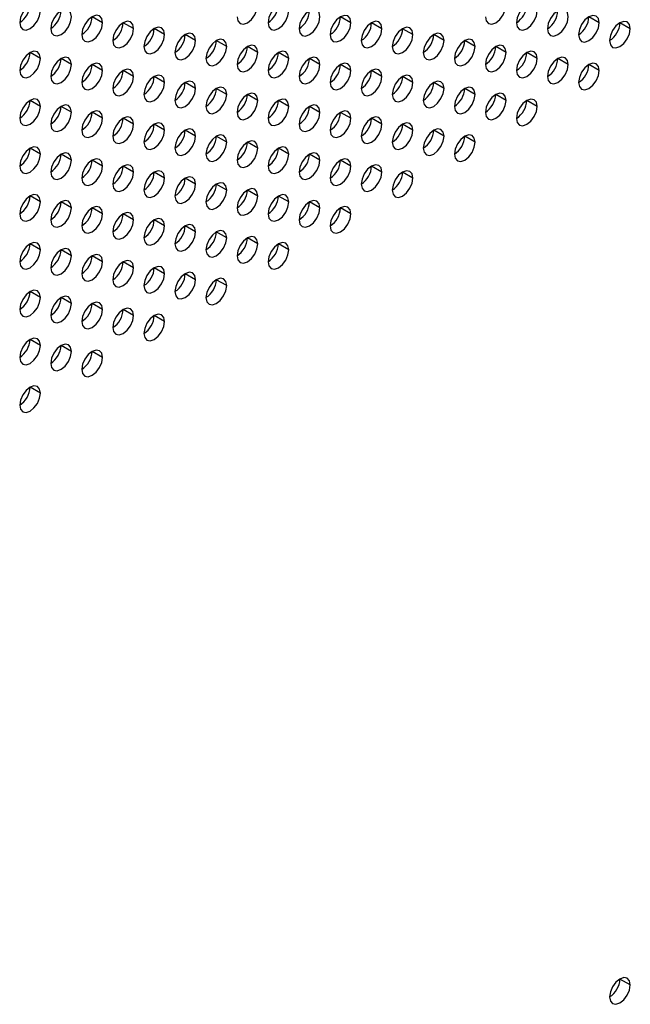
# Model space of a CAD drawing. Header units: millimetres. Extents: x 0 to 1118, y 0 to 864.
# Tile 343 of 438: x 986.53 to 990.71, y 678.63 to 685.36. Entities that reach past the tile are written whole.
import ezdxf

# ---------------------------------------------------------------- set-up
doc = ezdxf.new("R2010")
doc.units = ezdxf.units.MM

msp = doc.modelspace()

# ---------------------------------------------------------------- linework, layer by layer
at = {"color": 7, "linetype": 'Continuous', "lineweight": 25}
for p, q in [((987.0988, 685.3399), (987.0281, 685.3808)), ((988.7958, 685.3398), (988.7251, 685.3806)), ((990.4929, 685.3396), (990.4222, 685.3804)), ((987.3109, 685.2991), (987.2402, 685.3399)), ((987.523, 685.2583), (987.4523, 685.2991)), ((989.008, 685.2989), (988.9372, 685.3398)), ((989.2201, 685.2581), (989.1494, 685.2989)), ((990.705, 685.2988), (990.6343, 685.3396)), ((987.7352, 685.2174), (987.6644, 685.2582)), ((987.9473, 685.1766), (987.8766, 685.2174)), ((989.4322, 685.2172), (989.3615, 685.2581)), ((989.6443, 685.1764), (989.5736, 685.2172)), ((988.1594, 685.1357), (988.0887, 685.1765)), ((989.8565, 685.1356), (989.7858, 685.1764)), ((986.6745, 685.095), (986.6038, 685.1358)), ((986.8866, 685.0542), (986.8159, 685.095)), ((988.3716, 685.0949), (988.3008, 685.1357)), ((988.5837, 685.054), (988.513, 685.0948)), ((990.0686, 685.0947), (989.9979, 685.1355)), ((990.2807, 685.0539), (990.21, 685.0947)), ((987.0988, 685.0133), (987.0281, 685.0541)), ((987.3109, 684.9725), (987.2402, 685.0133)), ((988.7958, 685.0132), (988.7251, 685.054)), ((989.008, 684.9723), (988.9372, 685.0131)), ((990.4929, 685.013), (990.4222, 685.0538)), ((987.523, 684.9316), (987.4523, 684.9725)), ((989.2201, 684.9315), (989.1494, 684.9723)), ((987.7352, 684.8908), (987.6644, 684.9316)), ((987.9473, 684.8499), (987.8766, 684.8908)), ((989.4322, 684.8906), (989.3615, 684.9314)), ((989.6443, 684.8498), (989.5736, 684.8906)), ((986.6745, 684.7684), (986.6038, 684.8092)), ((988.1594, 684.8091), (988.0887, 684.8499)), ((988.3716, 684.7682), (988.3008, 684.8091)), ((989.8565, 684.8089), (989.7858, 684.8498)), ((990.0686, 684.7681), (989.9979, 684.8089)), ((986.8866, 684.7276), (986.8159, 684.7684)), ((988.5837, 684.7274), (988.513, 684.7682)), ((987.0988, 684.6867), (987.0281, 684.7275)), ((987.3109, 684.6459), (987.2402, 684.6867)), ((988.7958, 684.6866), (988.7251, 684.7274)), ((989.008, 684.6457), (988.9372, 684.6865)), ((987.523, 684.605), (987.4523, 684.6458)), ((989.2201, 684.6049), (989.1494, 684.6457)), ((987.7352, 684.5642), (987.6644, 684.605)), ((987.9473, 684.5233), (987.8766, 684.5641)), ((989.4322, 684.564), (989.3615, 684.6048)), ((989.6443, 684.5232), (989.5736, 684.564)), ((986.6745, 684.4418), (986.6038, 684.4826)), ((988.1594, 684.4825), (988.0887, 684.5233)), ((988.3716, 684.4416), (988.3008, 684.4825)), ((986.8866, 684.4009), (986.8159, 684.4418)), ((988.5837, 684.4008), (988.513, 684.4416)), ((987.0988, 684.3601), (987.0281, 684.4009)), ((987.3109, 684.3192), (987.2402, 684.3601)), ((988.7958, 684.3599), (988.7251, 684.4008)), ((989.008, 684.3191), (988.9372, 684.3599)), ((987.523, 684.2784), (987.4523, 684.3192)), ((987.7352, 684.2376), (987.6644, 684.2784)), ((989.2201, 684.2782), (989.1494, 684.3191)), ((987.9473, 684.1967), (987.8766, 684.2375)), ((986.6745, 684.1152), (986.6038, 684.156)), ((988.1594, 684.1559), (988.0887, 684.1967)), ((988.3716, 684.115), (988.3008, 684.1558)), ((986.8866, 684.0743), (986.8159, 684.1151)), ((987.0988, 684.0335), (987.0281, 684.0743)), ((988.5837, 684.0742), (988.513, 684.115)), ((988.7958, 684.0333), (988.7251, 684.0741)), ((987.3109, 683.9926), (987.2402, 684.0335)), ((987.523, 683.9518), (987.4523, 683.9926)), ((987.7352, 683.9109), (987.6644, 683.9518)), ((987.9473, 683.8701), (987.8766, 683.9109)), ((988.1594, 683.8292), (988.0887, 683.8701)), ((986.6745, 683.7886), (986.6038, 683.8294)), ((988.3716, 683.7884), (988.3008, 683.8292)), ((986.8866, 683.7477), (986.8159, 683.7885)), ((987.0988, 683.7069), (987.0281, 683.7477)), ((987.3109, 683.666), (987.2402, 683.7068)), ((987.523, 683.6252), (987.4523, 683.666)), ((987.7352, 683.5843), (987.6644, 683.6251)), ((987.9473, 683.5435), (987.8766, 683.5843)), ((986.6745, 683.4619), (986.6038, 683.5028)), ((986.8866, 683.4211), (986.8159, 683.4619)), ((987.0988, 683.3802), (987.0281, 683.4211)), ((987.3109, 683.3394), (987.2402, 683.3802)), ((987.523, 683.2986), (987.4523, 683.3394)), ((986.6745, 683.1353), (986.6038, 683.1761)), ((986.8866, 683.0945), (986.8159, 683.1353)), ((987.0988, 683.0536), (987.0281, 683.0945)), ((986.6745, 682.8087), (986.6038, 682.8495)), ((990.705, 678.7665), (990.6343, 678.8073))]:
    msp.add_line(p, q, dxfattribs=at)
at = {"color": 7, "linetype": 'Continuous', "lineweight": 25, "flags": 128}
for points in [[(986.6745, 685.4216), (986.6691, 685.4498), (986.6538, 685.4674), (986.6308, 685.4719), (986.6038, 685.4625), (986.5767, 685.4406), (986.5538, 685.4097), (986.5385, 685.3744), (986.5331, 685.34)], [(986.5331, 685.34), (986.5385, 685.3119), (986.5538, 685.2942), (986.5767, 685.2898), (986.6038, 685.2992), (986.6308, 685.321), (986.6538, 685.3519), (986.6691, 685.3873), (986.6745, 685.4216)], [(986.8866, 685.3808), (986.8812, 685.4089), (986.8659, 685.4266), (986.843, 685.431), (986.8159, 685.4216), (986.7889, 685.3998), (986.7659, 685.3688), (986.7506, 685.3335), (986.7452, 685.2992)], [(988.018, 685.3807), (988.0234, 685.3525), (988.0387, 685.3349), (988.0617, 685.3304), (988.0887, 685.3399), (988.1158, 685.3617), (988.1387, 685.3926), (988.154, 685.428), (988.1594, 685.4623)], [(988.3716, 685.4215), (988.3662, 685.4496), (988.3508, 685.4673), (988.3279, 685.4717), (988.3008, 685.4623), (988.2738, 685.4405), (988.2508, 685.4095), (988.2355, 685.3742), (988.2301, 685.3398)], [(988.2301, 685.3398), (988.2355, 685.3117), (988.2508, 685.2941), (988.2738, 685.2896), (988.3008, 685.299), (988.3279, 685.3208), (988.3508, 685.3518), (988.3662, 685.3871), (988.3716, 685.4215)], [(988.5837, 685.3806), (988.5783, 685.4088), (988.563, 685.4264), (988.54, 685.4309), (988.513, 685.4215), (988.4859, 685.3996), (988.463, 685.3687), (988.4476, 685.3333), (988.4423, 685.299)], [(989.7151, 685.3805), (989.7204, 685.3524), (989.7358, 685.3347), (989.7587, 685.3303), (989.7858, 685.3397), (989.8128, 685.3615), (989.8358, 685.3925), (989.8511, 685.4278), (989.8565, 685.4622)], [(990.0686, 685.4213), (990.0632, 685.4495), (990.0479, 685.4671), (990.025, 685.4716), (989.9979, 685.4622), (989.9708, 685.4403), (989.9479, 685.4094), (989.9326, 685.374), (989.9272, 685.3397)], [(989.9272, 685.3397), (989.9326, 685.3115), (989.9479, 685.2939), (989.9708, 685.2894), (989.9979, 685.2988), (990.025, 685.3207), (990.0479, 685.3516), (990.0632, 685.387), (990.0686, 685.4213)], [(990.2807, 685.3805), (990.2754, 685.4086), (990.26, 685.4263), (990.2371, 685.4307), (990.21, 685.4213), (990.183, 685.3995), (990.16, 685.3685), (990.1447, 685.3332), (990.1393, 685.2988)], [(986.7452, 685.2992), (986.7506, 685.271), (986.7659, 685.2534), (986.7889, 685.2489), (986.8159, 685.2583), (986.843, 685.2802), (986.8659, 685.3111), (986.8812, 685.3464), (986.8866, 685.3808)], [(987.0988, 685.3399), (987.0934, 685.3681), (987.0781, 685.3857), (987.0551, 685.3902), (987.0281, 685.3808), (987.001, 685.3589), (986.9781, 685.328), (986.9627, 685.2927), (986.9573, 685.2583)], [(987.3109, 685.2991), (987.3055, 685.3272), (987.2902, 685.3449), (987.2672, 685.3493), (987.2402, 685.3399), (987.2131, 685.3181), (987.1902, 685.2872), (987.1749, 685.2518), (987.1695, 685.2175)], [(988.4423, 685.299), (988.4476, 685.2709), (988.463, 685.2532), (988.4859, 685.2488), (988.513, 685.2582), (988.54, 685.28), (988.563, 685.3109), (988.5783, 685.3463), (988.5837, 685.3806)], [(988.7958, 685.3398), (988.7904, 685.3679), (988.7751, 685.3856), (988.7522, 685.39), (988.7251, 685.3806), (988.6981, 685.3588), (988.6751, 685.3278), (988.6598, 685.2925), (988.6544, 685.2581)], [(989.008, 685.2989), (989.0026, 685.3271), (988.9872, 685.3447), (988.9643, 685.3492), (988.9372, 685.3398), (988.9102, 685.3179), (988.8872, 685.287), (988.8719, 685.2517), (988.8665, 685.2173)], [(990.1393, 685.2988), (990.1447, 685.2707), (990.16, 685.2531), (990.183, 685.2486), (990.21, 685.258), (990.2371, 685.2798), (990.26, 685.3108), (990.2754, 685.3461), (990.2807, 685.3805)], [(990.4929, 685.3396), (990.4875, 685.3678), (990.4722, 685.3854), (990.4492, 685.3899), (990.4222, 685.3805), (990.3951, 685.3586), (990.3722, 685.3277), (990.3568, 685.2923), (990.3515, 685.258)], [(990.705, 685.2988), (990.6996, 685.3269), (990.6843, 685.3446), (990.6614, 685.349), (990.6343, 685.3396), (990.6072, 685.3178), (990.5843, 685.2868), (990.569, 685.2515), (990.5636, 685.2171)], [(986.9573, 685.2583), (986.9627, 685.2302), (986.9781, 685.2125), (987.001, 685.2081), (987.0281, 685.2175), (987.0551, 685.2393), (987.0781, 685.2703), (987.0934, 685.3056), (987.0988, 685.3399)], [(987.1695, 685.2175), (987.1749, 685.1893), (987.1902, 685.1717), (987.2131, 685.1672), (987.2402, 685.1766), (987.2672, 685.1985), (987.2902, 685.2294), (987.3055, 685.2647), (987.3109, 685.2991)], [(987.523, 685.2583), (987.5176, 685.2864), (987.5023, 685.304), (987.4794, 685.3085), (987.4523, 685.2991), (987.4253, 685.2772), (987.4023, 685.2463), (987.387, 685.211), (987.3816, 685.1766)], [(988.6544, 685.2581), (988.6598, 685.23), (988.6751, 685.2124), (988.6981, 685.2079), (988.7251, 685.2173), (988.7522, 685.2391), (988.7751, 685.2701), (988.7904, 685.3054), (988.7958, 685.3398)], [(988.8665, 685.2173), (988.8719, 685.1892), (988.8872, 685.1715), (988.9102, 685.1671), (988.9372, 685.1765), (988.9643, 685.1983), (988.9872, 685.2292), (989.0026, 685.2646), (989.008, 685.2989)], [(989.2201, 685.2581), (989.2147, 685.2862), (989.1994, 685.3039), (989.1764, 685.3083), (989.1494, 685.2989), (989.1223, 685.2771), (989.0994, 685.2461), (989.084, 685.2108), (989.0787, 685.1765)], [(990.3515, 685.258), (990.3568, 685.2298), (990.3722, 685.2122), (990.3951, 685.2077), (990.4222, 685.2172), (990.4492, 685.239), (990.4722, 685.2699), (990.4875, 685.3053), (990.4929, 685.3396)], [(990.5636, 685.2171), (990.569, 685.189), (990.5843, 685.1714), (990.6072, 685.1669), (990.6343, 685.1763), (990.6614, 685.1981), (990.6843, 685.2291), (990.6996, 685.2644), (990.705, 685.2988)], [(987.3816, 685.1766), (987.387, 685.1485), (987.4023, 685.1308), (987.4253, 685.1264), (987.4523, 685.1358), (987.4794, 685.1576), (987.5023, 685.1886), (987.5176, 685.2239), (987.523, 685.2583)], [(987.7352, 685.2174), (987.7298, 685.2455), (987.7144, 685.2632), (987.6915, 685.2676), (987.6644, 685.2582), (987.6374, 685.2364), (987.6144, 685.2055), (987.5991, 685.1701), (987.5937, 685.1358)], [(987.5937, 685.1358), (987.5991, 685.1076), (987.6144, 685.09), (987.6374, 685.0855), (987.6644, 685.0949), (987.6915, 685.1168), (987.7144, 685.1477), (987.7298, 685.183), (987.7352, 685.2174)], [(987.9473, 685.1766), (987.9419, 685.2047), (987.9266, 685.2223), (987.9036, 685.2268), (987.8766, 685.2174), (987.8495, 685.1956), (987.8266, 685.1646), (987.8113, 685.1293), (987.8059, 685.0949)], [(989.0787, 685.1765), (989.084, 685.1483), (989.0994, 685.1307), (989.1223, 685.1262), (989.1494, 685.1356), (989.1764, 685.1575), (989.1994, 685.1884), (989.2147, 685.2237), (989.2201, 685.2581)], [(989.4322, 685.2172), (989.4268, 685.2454), (989.4115, 685.263), (989.3886, 685.2675), (989.3615, 685.2581), (989.3344, 685.2362), (989.3115, 685.2053), (989.2962, 685.17), (989.2908, 685.1356)], [(989.2908, 685.1356), (989.2962, 685.1075), (989.3115, 685.0898), (989.3344, 685.0854), (989.3615, 685.0948), (989.3886, 685.1166), (989.4115, 685.1476), (989.4268, 685.1829), (989.4322, 685.2172)], [(989.6443, 685.1764), (989.639, 685.2045), (989.6236, 685.2222), (989.6007, 685.2266), (989.5736, 685.2172), (989.5466, 685.1954), (989.5236, 685.1645), (989.5083, 685.1291), (989.5029, 685.0948)], [(986.6745, 685.095), (986.6691, 685.1232), (986.6538, 685.1408), (986.6308, 685.1453), (986.6038, 685.1359), (986.5767, 685.114), (986.5538, 685.0831), (986.5385, 685.0477), (986.5331, 685.0134)], [(987.8059, 685.0949), (987.8113, 685.0668), (987.8266, 685.0491), (987.8495, 685.0447), (987.8766, 685.0541), (987.9036, 685.0759), (987.9266, 685.1069), (987.9419, 685.1422), (987.9473, 685.1766)], [(988.1594, 685.1357), (988.154, 685.1639), (988.1387, 685.1815), (988.1158, 685.1859), (988.0887, 685.1765), (988.0617, 685.1547), (988.0387, 685.1238), (988.0234, 685.0884), (988.018, 685.0541)], [(988.3716, 685.0949), (988.3662, 685.123), (988.3508, 685.1406), (988.3279, 685.1451), (988.3008, 685.1357), (988.2738, 685.1139), (988.2508, 685.0829), (988.2355, 685.0476), (988.2301, 685.0132)], [(989.5029, 685.0948), (989.5083, 685.0666), (989.5236, 685.049), (989.5466, 685.0445), (989.5736, 685.0539), (989.6007, 685.0758), (989.6236, 685.1067), (989.639, 685.142), (989.6443, 685.1764)], [(989.8565, 685.1356), (989.8511, 685.1637), (989.8358, 685.1813), (989.8128, 685.1858), (989.7858, 685.1764), (989.7587, 685.1545), (989.7358, 685.1236), (989.7204, 685.0883), (989.7151, 685.0539)], [(990.0686, 685.0947), (990.0632, 685.1228), (990.0479, 685.1405), (990.025, 685.1449), (989.9979, 685.1355), (989.9708, 685.1137), (989.9479, 685.0828), (989.9326, 685.0474), (989.9272, 685.0131)], [(986.5331, 685.0134), (986.5385, 684.9852), (986.5538, 684.9676), (986.5767, 684.9631), (986.6038, 684.9725), (986.6308, 684.9944), (986.6538, 685.0253), (986.6691, 685.0607), (986.6745, 685.095)], [(986.8866, 685.0542), (986.8812, 685.0823), (986.8659, 685.1), (986.843, 685.1044), (986.8159, 685.095), (986.7889, 685.0732), (986.7659, 685.0422), (986.7506, 685.0069), (986.7452, 684.9725)], [(988.018, 685.0541), (988.0234, 685.0259), (988.0387, 685.0083), (988.0617, 685.0038), (988.0887, 685.0132), (988.1158, 685.0351), (988.1387, 685.066), (988.154, 685.1014), (988.1594, 685.1357)], [(988.2301, 685.0132), (988.2355, 684.9851), (988.2508, 684.9674), (988.2738, 684.963), (988.3008, 684.9724), (988.3279, 684.9942), (988.3508, 685.0252), (988.3662, 685.0605), (988.3716, 685.0949)], [(988.5837, 685.054), (988.5783, 685.0822), (988.563, 685.0998), (988.54, 685.1043), (988.513, 685.0948), (988.4859, 685.073), (988.463, 685.0421), (988.4476, 685.0067), (988.4423, 684.9724)], [(989.7151, 685.0539), (989.7204, 685.0258), (989.7358, 685.0081), (989.7587, 685.0037), (989.7858, 685.0131), (989.8128, 685.0349), (989.8358, 685.0659), (989.8511, 685.1012), (989.8565, 685.1356)], [(989.9272, 685.0131), (989.9326, 684.9849), (989.9479, 684.9673), (989.9708, 684.9628), (989.9979, 684.9722), (990.025, 684.9941), (990.0479, 685.025), (990.0632, 685.0603), (990.0686, 685.0947)], [(990.2807, 685.0539), (990.2754, 685.082), (990.26, 685.0996), (990.2371, 685.1041), (990.21, 685.0947), (990.183, 685.0729), (990.16, 685.0419), (990.1447, 685.0066), (990.1393, 684.9722)], [(986.7452, 684.9725), (986.7506, 684.9444), (986.7659, 684.9268), (986.7889, 684.9223), (986.8159, 684.9317), (986.843, 684.9535), (986.8659, 684.9845), (986.8812, 685.0198), (986.8866, 685.0542)], [(987.0988, 685.0133), (987.0934, 685.0415), (987.0781, 685.0591), (987.0551, 685.0636), (987.0281, 685.0542), (987.001, 685.0323), (986.9781, 685.0014), (986.9627, 684.966), (986.9573, 684.9317)], [(986.9573, 684.9317), (986.9627, 684.9035), (986.9781, 684.8859), (987.001, 684.8814), (987.0281, 684.8909), (987.0551, 684.9127), (987.0781, 684.9436), (987.0934, 684.979), (987.0988, 685.0133)], [(987.3109, 684.9725), (987.3055, 685.0006), (987.2902, 685.0183), (987.2672, 685.0227), (987.2402, 685.0133), (987.2131, 684.9915), (987.1902, 684.9605), (987.1749, 684.9252), (987.1695, 684.8908)], [(988.4423, 684.9724), (988.4476, 684.9442), (988.463, 684.9266), (988.4859, 684.9221), (988.513, 684.9315), (988.54, 684.9534), (988.563, 684.9843), (988.5783, 685.0197), (988.5837, 685.054)], [(988.7958, 685.0132), (988.7904, 685.0413), (988.7751, 685.059), (988.7522, 685.0634), (988.7251, 685.054), (988.6981, 685.0322), (988.6751, 685.0012), (988.6598, 684.9659), (988.6544, 684.9315)], [(988.6544, 684.9315), (988.6598, 684.9034), (988.6751, 684.8857), (988.6981, 684.8813), (988.7251, 684.8907), (988.7522, 684.9125), (988.7751, 684.9435), (988.7904, 684.9788), (988.7958, 685.0132)], [(989.008, 684.9723), (989.0026, 685.0005), (988.9872, 685.0181), (988.9643, 685.0226), (988.9372, 685.0132), (988.9102, 684.9913), (988.8872, 684.9604), (988.8719, 684.925), (988.8665, 684.8907)], [(990.1393, 684.9722), (990.1447, 684.9441), (990.16, 684.9264), (990.183, 684.922), (990.21, 684.9314), (990.2371, 684.9532), (990.26, 684.9842), (990.2754, 685.0195), (990.2807, 685.0539)], [(990.4929, 685.013), (990.4875, 685.0412), (990.4722, 685.0588), (990.4492, 685.0632), (990.4222, 685.0538), (990.3951, 685.032), (990.3722, 685.0011), (990.3568, 684.9657), (990.3515, 684.9314)], [(990.3515, 684.9314), (990.3568, 684.9032), (990.3722, 684.8856), (990.3951, 684.8811), (990.4222, 684.8905), (990.4492, 684.9124), (990.4722, 684.9433), (990.4875, 684.9787), (990.4929, 685.013)], [(987.1695, 684.8908), (987.1749, 684.8627), (987.1902, 684.8451), (987.2131, 684.8406), (987.2402, 684.85), (987.2672, 684.8718), (987.2902, 684.9028), (987.3055, 684.9381), (987.3109, 684.9725)], [(987.523, 684.9316), (987.5176, 684.9598), (987.5023, 684.9774), (987.4794, 684.9819), (987.4523, 684.9725), (987.4253, 684.9506), (987.4023, 684.9197), (987.387, 684.8843), (987.3816, 684.85)], [(988.8665, 684.8907), (988.8719, 684.8625), (988.8872, 684.8449), (988.9102, 684.8404), (988.9372, 684.8498), (988.9643, 684.8717), (988.9872, 684.9026), (989.0026, 684.938), (989.008, 684.9723)], [(989.2201, 684.9315), (989.2147, 684.9596), (989.1994, 684.9773), (989.1764, 684.9817), (989.1494, 684.9723), (989.1223, 684.9505), (989.0994, 684.9195), (989.084, 684.8842), (989.0787, 684.8498)], [(987.3816, 684.85), (987.387, 684.8219), (987.4023, 684.8042), (987.4253, 684.7998), (987.4523, 684.8092), (987.4794, 684.831), (987.5023, 684.8619), (987.5176, 684.8973), (987.523, 684.9316)], [(987.7352, 684.8908), (987.7298, 684.9189), (987.7144, 684.9366), (987.6915, 684.941), (987.6644, 684.9316), (987.6374, 684.9098), (987.6144, 684.8788), (987.5991, 684.8435), (987.5937, 684.8091)], [(987.5937, 684.8091), (987.5991, 684.781), (987.6144, 684.7634), (987.6374, 684.7589), (987.6644, 684.7683), (987.6915, 684.7902), (987.7144, 684.8211), (987.7298, 684.8564), (987.7352, 684.8908)], [(987.9473, 684.8499), (987.9419, 684.8781), (987.9266, 684.8957), (987.9036, 684.9002), (987.8766, 684.8908), (987.8495, 684.8689), (987.8266, 684.838), (987.8113, 684.8027), (987.8059, 684.7683)], [(989.0787, 684.8498), (989.084, 684.8217), (989.0994, 684.8041), (989.1223, 684.7996), (989.1494, 684.809), (989.1764, 684.8308), (989.1994, 684.8618), (989.2147, 684.8971), (989.2201, 684.9315)], [(989.4322, 684.8906), (989.4268, 684.9188), (989.4115, 684.9364), (989.3886, 684.9409), (989.3615, 684.9315), (989.3344, 684.9096), (989.3115, 684.8787), (989.2962, 684.8433), (989.2908, 684.809)], [(989.2908, 684.809), (989.2962, 684.7808), (989.3115, 684.7632), (989.3344, 684.7587), (989.3615, 684.7682), (989.3886, 684.79), (989.4115, 684.8209), (989.4268, 684.8563), (989.4322, 684.8906)], [(989.6443, 684.8498), (989.639, 684.8779), (989.6236, 684.8956), (989.6007, 684.9), (989.5736, 684.8906), (989.5466, 684.8688), (989.5236, 684.8378), (989.5083, 684.8025), (989.5029, 684.7681)], [(986.6745, 684.7684), (986.6691, 684.7965), (986.6538, 684.8142), (986.6308, 684.8186), (986.6038, 684.8092), (986.5767, 684.7874), (986.5538, 684.7565), (986.5385, 684.7211), (986.5331, 684.6868)], [(987.8059, 684.7683), (987.8113, 684.7402), (987.8266, 684.7225), (987.8495, 684.7181), (987.8766, 684.7275), (987.9036, 684.7493), (987.9266, 684.7802), (987.9419, 684.8156), (987.9473, 684.8499)], [(988.1594, 684.8091), (988.154, 684.8372), (988.1387, 684.8549), (988.1158, 684.8593), (988.0887, 684.8499), (988.0617, 684.8281), (988.0387, 684.7971), (988.0234, 684.7618), (988.018, 684.7275)], [(988.018, 684.7275), (988.0234, 684.6993), (988.0387, 684.6817), (988.0617, 684.6772), (988.0887, 684.6866), (988.1158, 684.7085), (988.1387, 684.7394), (988.154, 684.7747), (988.1594, 684.8091)], [(988.3716, 684.7682), (988.3662, 684.7964), (988.3508, 684.814), (988.3279, 684.8185), (988.3008, 684.8091), (988.2738, 684.7872), (988.2508, 684.7563), (988.2355, 684.721), (988.2301, 684.6866)], [(989.5029, 684.7681), (989.5083, 684.74), (989.5236, 684.7224), (989.5466, 684.7179), (989.5736, 684.7273), (989.6007, 684.7491), (989.6236, 684.7801), (989.639, 684.8154), (989.6443, 684.8498)], [(989.8565, 684.8089), (989.8511, 684.8371), (989.8358, 684.8547), (989.8128, 684.8592), (989.7858, 684.8498), (989.7587, 684.8279), (989.7358, 684.797), (989.7204, 684.7616), (989.7151, 684.7273)], [(989.7151, 684.7273), (989.7204, 684.6992), (989.7358, 684.6815), (989.7587, 684.6771), (989.7858, 684.6865), (989.8128, 684.7083), (989.8358, 684.7392), (989.8511, 684.7746), (989.8565, 684.8089)], [(990.0686, 684.7681), (990.0632, 684.7962), (990.0479, 684.8139), (990.025, 684.8183), (989.9979, 684.8089), (989.9708, 684.7871), (989.9479, 684.7561), (989.9326, 684.7208), (989.9272, 684.6864)], [(986.5331, 684.6868), (986.5385, 684.6586), (986.5538, 684.641), (986.5767, 684.6365), (986.6038, 684.6459), (986.6308, 684.6678), (986.6538, 684.6987), (986.6691, 684.7341), (986.6745, 684.7684)], [(986.8866, 684.7276), (986.8812, 684.7557), (986.8659, 684.7733), (986.843, 684.7778), (986.8159, 684.7684), (986.7889, 684.7466), (986.7659, 684.7156), (986.7506, 684.6803), (986.7452, 684.6459)], [(988.2301, 684.6866), (988.2355, 684.6585), (988.2508, 684.6408), (988.2738, 684.6364), (988.3008, 684.6458), (988.3279, 684.6676), (988.3508, 684.6986), (988.3662, 684.7339), (988.3716, 684.7682)], [(988.5837, 684.7274), (988.5783, 684.7555), (988.563, 684.7732), (988.54, 684.7776), (988.513, 684.7682), (988.4859, 684.7464), (988.463, 684.7155), (988.4476, 684.6801), (988.4423, 684.6458)], [(989.9272, 684.6864), (989.9326, 684.6583), (989.9479, 684.6407), (989.9708, 684.6362), (989.9979, 684.6456), (990.025, 684.6675), (990.0479, 684.6984), (990.0632, 684.7337), (990.0686, 684.7681)], [(986.7452, 684.6459), (986.7506, 684.6178), (986.7659, 684.6001), (986.7889, 684.5957), (986.8159, 684.6051), (986.843, 684.6269), (986.8659, 684.6579), (986.8812, 684.6932), (986.8866, 684.7276)], [(987.0988, 684.6867), (987.0934, 684.7149), (987.0781, 684.7325), (987.0551, 684.737), (987.0281, 684.7275), (987.001, 684.7057), (986.9781, 684.6748), (986.9627, 684.6394), (986.9573, 684.6051)], [(986.9573, 684.6051), (986.9627, 684.5769), (986.9781, 684.5593), (987.001, 684.5548), (987.0281, 684.5642), (987.0551, 684.5861), (987.0781, 684.617), (987.0934, 684.6524), (987.0988, 684.6867)], [(987.3109, 684.6459), (987.3055, 684.674), (987.2902, 684.6916), (987.2672, 684.6961), (987.2402, 684.6867), (987.2131, 684.6649), (987.1902, 684.6339), (987.1749, 684.5986), (987.1695, 684.5642)], [(988.4423, 684.6458), (988.4476, 684.6176), (988.463, 684.6), (988.4859, 684.5955), (988.513, 684.6049), (988.54, 684.6268), (988.563, 684.6577), (988.5783, 684.693), (988.5837, 684.7274)], [(988.7958, 684.6866), (988.7904, 684.7147), (988.7751, 684.7323), (988.7522, 684.7368), (988.7251, 684.7274), (988.6981, 684.7055), (988.6751, 684.6746), (988.6598, 684.6393), (988.6544, 684.6049)], [(988.6544, 684.6049), (988.6598, 684.5768), (988.6751, 684.5591), (988.6981, 684.5547), (988.7251, 684.5641), (988.7522, 684.5859), (988.7751, 684.6169), (988.7904, 684.6522), (988.7958, 684.6866)], [(989.008, 684.6457), (989.0026, 684.6738), (988.9872, 684.6915), (988.9643, 684.6959), (988.9372, 684.6865), (988.9102, 684.6647), (988.8872, 684.6338), (988.8719, 684.5984), (988.8665, 684.5641)], [(987.1695, 684.5642), (987.1749, 684.5361), (987.1902, 684.5184), (987.2131, 684.514), (987.2402, 684.5234), (987.2672, 684.5452), (987.2902, 684.5762), (987.3055, 684.6115), (987.3109, 684.6459)], [(987.523, 684.605), (987.5176, 684.6332), (987.5023, 684.6508), (987.4794, 684.6553), (987.4523, 684.6459), (987.4253, 684.624), (987.4023, 684.5931), (987.387, 684.5577), (987.3816, 684.5234)], [(987.7352, 684.5642), (987.7298, 684.5923), (987.7144, 684.61), (987.6915, 684.6144), (987.6644, 684.605), (987.6374, 684.5832), (987.6144, 684.5522), (987.5991, 684.5169), (987.5937, 684.4825)], [(988.8665, 684.5641), (988.8719, 684.5359), (988.8872, 684.5183), (988.9102, 684.5138), (988.9372, 684.5232), (988.9643, 684.5451), (988.9872, 684.576), (989.0026, 684.6114), (989.008, 684.6457)], [(989.2201, 684.6049), (989.2147, 684.633), (989.1994, 684.6506), (989.1764, 684.6551), (989.1494, 684.6457), (989.1223, 684.6239), (989.0994, 684.5929), (989.084, 684.5576), (989.0787, 684.5232)], [(989.4322, 684.564), (989.4268, 684.5922), (989.4115, 684.6098), (989.3886, 684.6143), (989.3615, 684.6048), (989.3344, 684.583), (989.3115, 684.5521), (989.2962, 684.5167), (989.2908, 684.4824)], [(987.3816, 684.5234), (987.387, 684.4952), (987.4023, 684.4776), (987.4253, 684.4731), (987.4523, 684.4825), (987.4794, 684.5044), (987.5023, 684.5353), (987.5176, 684.5707), (987.523, 684.605)], [(987.5937, 684.4825), (987.5991, 684.4544), (987.6144, 684.4367), (987.6374, 684.4323), (987.6644, 684.4417), (987.6915, 684.4635), (987.7144, 684.4945), (987.7298, 684.5298), (987.7352, 684.5642)], [(987.9473, 684.5233), (987.9419, 684.5515), (987.9266, 684.5691), (987.9036, 684.5736), (987.8766, 684.5642), (987.8495, 684.5423), (987.8266, 684.5114), (987.8113, 684.476), (987.8059, 684.4417)], [(989.0787, 684.5232), (989.084, 684.4951), (989.0994, 684.4774), (989.1223, 684.473), (989.1494, 684.4824), (989.1764, 684.5042), (989.1994, 684.5352), (989.2147, 684.5705), (989.2201, 684.6049)], [(989.2908, 684.4824), (989.2962, 684.4542), (989.3115, 684.4366), (989.3344, 684.4321), (989.3615, 684.4415), (989.3886, 684.4634), (989.4115, 684.4943), (989.4268, 684.5297), (989.4322, 684.564)], [(989.6443, 684.5232), (989.639, 684.5513), (989.6236, 684.5689), (989.6007, 684.5734), (989.5736, 684.564), (989.5466, 684.5422), (989.5236, 684.5112), (989.5083, 684.4759), (989.5029, 684.4415)], [(986.6745, 684.4418), (986.6691, 684.4699), (986.6538, 684.4876), (986.6308, 684.492), (986.6038, 684.4826), (986.5767, 684.4608), (986.5538, 684.4298), (986.5385, 684.3945), (986.5331, 684.3601)], [(987.8059, 684.4417), (987.8113, 684.4135), (987.8266, 684.3959), (987.8495, 684.3914), (987.8766, 684.4008), (987.9036, 684.4227), (987.9266, 684.4536), (987.9419, 684.489), (987.9473, 684.5233)], [(988.1594, 684.4825), (988.154, 684.5106), (988.1387, 684.5283), (988.1158, 684.5327), (988.0887, 684.5233), (988.0617, 684.5015), (988.0387, 684.4705), (988.0234, 684.4352), (988.018, 684.4008)], [(988.018, 684.4008), (988.0234, 684.3727), (988.0387, 684.3551), (988.0617, 684.3506), (988.0887, 684.36), (988.1158, 684.3818), (988.1387, 684.4128), (988.154, 684.4481), (988.1594, 684.4825)], [(988.3716, 684.4416), (988.3662, 684.4698), (988.3508, 684.4874), (988.3279, 684.4919), (988.3008, 684.4825), (988.2738, 684.4606), (988.2508, 684.4297), (988.2355, 684.3943), (988.2301, 684.36)], [(989.5029, 684.4415), (989.5083, 684.4134), (989.5236, 684.3957), (989.5466, 684.3913), (989.5736, 684.4007), (989.6007, 684.4225), (989.6236, 684.4535), (989.639, 684.4888), (989.6443, 684.5232)], [(986.5331, 684.3601), (986.5385, 684.332), (986.5538, 684.3144), (986.5767, 684.3099), (986.6038, 684.3193), (986.6308, 684.3412), (986.6538, 684.3721), (986.6691, 684.4074), (986.6745, 684.4418)], [(986.8866, 684.4009), (986.8812, 684.4291), (986.8659, 684.4467), (986.843, 684.4512), (986.8159, 684.4418), (986.7889, 684.4199), (986.7659, 684.389), (986.7506, 684.3537), (986.7452, 684.3193)], [(987.0988, 684.3601), (987.0934, 684.3882), (987.0781, 684.4059), (987.0551, 684.4103), (987.0281, 684.4009), (987.001, 684.3791), (986.9781, 684.3481), (986.9627, 684.3128), (986.9573, 684.2785)], [(988.2301, 684.36), (988.2355, 684.3318), (988.2508, 684.3142), (988.2738, 684.3098), (988.3008, 684.3192), (988.3279, 684.341), (988.3508, 684.3719), (988.3662, 684.4073), (988.3716, 684.4416)], [(988.5837, 684.4008), (988.5783, 684.4289), (988.563, 684.4466), (988.54, 684.451), (988.513, 684.4416), (988.4859, 684.4198), (988.463, 684.3888), (988.4476, 684.3535), (988.4423, 684.3191)], [(988.7958, 684.3599), (988.7904, 684.3881), (988.7751, 684.4057), (988.7522, 684.4102), (988.7251, 684.4008), (988.6981, 684.3789), (988.6751, 684.348), (988.6598, 684.3127), (988.6544, 684.2783)], [(986.7452, 684.3193), (986.7506, 684.2912), (986.7659, 684.2735), (986.7889, 684.2691), (986.8159, 684.2785), (986.843, 684.3003), (986.8659, 684.3312), (986.8812, 684.3666), (986.8866, 684.4009)], [(986.9573, 684.2785), (986.9627, 684.2503), (986.9781, 684.2327), (987.001, 684.2282), (987.0281, 684.2376), (987.0551, 684.2595), (987.0781, 684.2904), (987.0934, 684.3257), (987.0988, 684.3601)], [(987.3109, 684.3192), (987.3055, 684.3474), (987.2902, 684.365), (987.2672, 684.3695), (987.2402, 684.3601), (987.2131, 684.3382), (987.1902, 684.3073), (987.1749, 684.272), (987.1695, 684.2376)], [(988.4423, 684.3191), (988.4476, 684.291), (988.463, 684.2734), (988.4859, 684.2689), (988.513, 684.2783), (988.54, 684.3001), (988.563, 684.3311), (988.5783, 684.3664), (988.5837, 684.4008)], [(988.6544, 684.2783), (988.6598, 684.2502), (988.6751, 684.2325), (988.6981, 684.2281), (988.7251, 684.2375), (988.7522, 684.2593), (988.7751, 684.2902), (988.7904, 684.3256), (988.7958, 684.3599)], [(989.008, 684.3191), (989.0026, 684.3472), (988.9872, 684.3649), (988.9643, 684.3693), (988.9372, 684.3599), (988.9102, 684.3381), (988.8872, 684.3071), (988.8719, 684.2718), (988.8665, 684.2374)], [(987.1695, 684.2376), (987.1749, 684.2095), (987.1902, 684.1918), (987.2131, 684.1874), (987.2402, 684.1968), (987.2672, 684.2186), (987.2902, 684.2496), (987.3055, 684.2849), (987.3109, 684.3192)], [(987.523, 684.2784), (987.5176, 684.3065), (987.5023, 684.3242), (987.4794, 684.3286), (987.4523, 684.3192), (987.4253, 684.2974), (987.4023, 684.2665), (987.387, 684.2311), (987.3816, 684.1968)], [(987.3816, 684.1968), (987.387, 684.1686), (987.4023, 684.151), (987.4253, 684.1465), (987.4523, 684.1559), (987.4794, 684.1778), (987.5023, 684.2087), (987.5176, 684.244), (987.523, 684.2784)], [(987.7352, 684.2376), (987.7298, 684.2657), (987.7144, 684.2833), (987.6915, 684.2878), (987.6644, 684.2784), (987.6374, 684.2566), (987.6144, 684.2256), (987.5991, 684.1903), (987.5937, 684.1559)], [(988.8665, 684.2374), (988.8719, 684.2093), (988.8872, 684.1917), (988.9102, 684.1872), (988.9372, 684.1966), (988.9643, 684.2185), (988.9872, 684.2494), (989.0026, 684.2847), (989.008, 684.3191)], [(989.2201, 684.2782), (989.2147, 684.3064), (989.1994, 684.324), (989.1764, 684.3285), (989.1494, 684.3191), (989.1223, 684.2972), (989.0994, 684.2663), (989.084, 684.231), (989.0787, 684.1966)], [(989.0787, 684.1966), (989.084, 684.1685), (989.0994, 684.1508), (989.1223, 684.1464), (989.1494, 684.1558), (989.1764, 684.1776), (989.1994, 684.2085), (989.2147, 684.2439), (989.2201, 684.2782)], [(987.5937, 684.1559), (987.5991, 684.1278), (987.6144, 684.1101), (987.6374, 684.1057), (987.6644, 684.1151), (987.6915, 684.1369), (987.7144, 684.1679), (987.7298, 684.2032), (987.7352, 684.2376)], [(987.9473, 684.1967), (987.9419, 684.2248), (987.9266, 684.2425), (987.9036, 684.2469), (987.8766, 684.2375), (987.8495, 684.2157), (987.8266, 684.1848), (987.8113, 684.1494), (987.8059, 684.1151)], [(988.1594, 684.1559), (988.154, 684.184), (988.1387, 684.2016), (988.1158, 684.2061), (988.0887, 684.1967), (988.0617, 684.1749), (988.0387, 684.1439), (988.0234, 684.1086), (988.018, 684.0742)], [(986.6745, 684.1152), (986.6691, 684.1433), (986.6538, 684.161), (986.6308, 684.1654), (986.6038, 684.156), (986.5767, 684.1342), (986.5538, 684.1032), (986.5385, 684.0679), (986.5331, 684.0335)], [(987.8059, 684.1151), (987.8113, 684.0869), (987.8266, 684.0693), (987.8495, 684.0648), (987.8766, 684.0742), (987.9036, 684.0961), (987.9266, 684.127), (987.9419, 684.1624), (987.9473, 684.1967)], [(988.018, 684.0742), (988.0234, 684.0461), (988.0387, 684.0284), (988.0617, 684.024), (988.0887, 684.0334), (988.1158, 684.0552), (988.1387, 684.0862), (988.154, 684.1215), (988.1594, 684.1559)], [(988.3716, 684.115), (988.3662, 684.1432), (988.3508, 684.1608), (988.3279, 684.1653), (988.3008, 684.1558), (988.2738, 684.134), (988.2508, 684.1031), (988.2355, 684.0677), (988.2301, 684.0334)], [(986.5331, 684.0335), (986.5385, 684.0054), (986.5538, 683.9878), (986.5767, 683.9833), (986.6038, 683.9927), (986.6308, 684.0145), (986.6538, 684.0455), (986.6691, 684.0808), (986.6745, 684.1152)], [(986.8866, 684.0743), (986.8812, 684.1025), (986.8659, 684.1201), (986.843, 684.1246), (986.8159, 684.1152), (986.7889, 684.0933), (986.7659, 684.0624), (986.7506, 684.027), (986.7452, 683.9927)], [(986.7452, 683.9927), (986.7506, 683.9645), (986.7659, 683.9469), (986.7889, 683.9424), (986.8159, 683.9519), (986.843, 683.9737), (986.8659, 684.0046), (986.8812, 684.04), (986.8866, 684.0743)], [(987.0988, 684.0335), (987.0934, 684.0616), (987.0781, 684.0793), (987.0551, 684.0837), (987.0281, 684.0743), (987.001, 684.0525), (986.9781, 684.0215), (986.9627, 683.9862), (986.9573, 683.9518)], [(988.2301, 684.0334), (988.2355, 684.0052), (988.2508, 683.9876), (988.2738, 683.9831), (988.3008, 683.9925), (988.3279, 684.0144), (988.3508, 684.0453), (988.3662, 684.0807), (988.3716, 684.115)], [(988.5837, 684.0742), (988.5783, 684.1023), (988.563, 684.1199), (988.54, 684.1244), (988.513, 684.115), (988.4859, 684.0932), (988.463, 684.0622), (988.4476, 684.0269), (988.4423, 683.9925)], [(988.4423, 683.9925), (988.4476, 683.9644), (988.463, 683.9467), (988.4859, 683.9423), (988.513, 683.9517), (988.54, 683.9735), (988.563, 684.0045), (988.5783, 684.0398), (988.5837, 684.0742)], [(988.7958, 684.0333), (988.7904, 684.0615), (988.7751, 684.0791), (988.7522, 684.0836), (988.7251, 684.0742), (988.6981, 684.0523), (988.6751, 684.0214), (988.6598, 683.986), (988.6544, 683.9517)], [(986.9573, 683.9518), (986.9627, 683.9237), (986.9781, 683.9061), (987.001, 683.9016), (987.0281, 683.911), (987.0551, 683.9328), (987.0781, 683.9638), (987.0934, 683.9991), (987.0988, 684.0335)], [(987.3109, 683.9926), (987.3055, 684.0208), (987.2902, 684.0384), (987.2672, 684.0429), (987.2402, 684.0335), (987.2131, 684.0116), (987.1902, 683.9807), (987.1749, 683.9453), (987.1695, 683.911)], [(987.523, 683.9518), (987.5176, 683.9799), (987.5023, 683.9976), (987.4794, 684.002), (987.4523, 683.9926), (987.4253, 683.9708), (987.4023, 683.9398), (987.387, 683.9045), (987.3816, 683.8701)], [(988.6544, 683.9517), (988.6598, 683.9235), (988.6751, 683.9059), (988.6981, 683.9014), (988.7251, 683.9108), (988.7522, 683.9327), (988.7751, 683.9636), (988.7904, 683.999), (988.7958, 684.0333)], [(987.1695, 683.911), (987.1749, 683.8829), (987.1902, 683.8652), (987.2131, 683.8608), (987.2402, 683.8702), (987.2672, 683.892), (987.2902, 683.9229), (987.3055, 683.9583), (987.3109, 683.9926)], [(987.3816, 683.8701), (987.387, 683.842), (987.4023, 683.8244), (987.4253, 683.8199), (987.4523, 683.8293), (987.4794, 683.8511), (987.5023, 683.8821), (987.5176, 683.9174), (987.523, 683.9518)], [(987.7352, 683.9109), (987.7298, 683.9391), (987.7144, 683.9567), (987.6915, 683.9612), (987.6644, 683.9518), (987.6374, 683.9299), (987.6144, 683.899), (987.5991, 683.8637), (987.5937, 683.8293)], [(987.5937, 683.8293), (987.5991, 683.8012), (987.6144, 683.7835), (987.6374, 683.7791), (987.6644, 683.7885), (987.6915, 683.8103), (987.7144, 683.8412), (987.7298, 683.8766), (987.7352, 683.9109)], [(987.9473, 683.8701), (987.9419, 683.8982), (987.9266, 683.9159), (987.9036, 683.9203), (987.8766, 683.9109), (987.8495, 683.8891), (987.8266, 683.8581), (987.8113, 683.8228), (987.8059, 683.7885)], [(987.8059, 683.7885), (987.8113, 683.7603), (987.8266, 683.7427), (987.8495, 683.7382), (987.8766, 683.7476), (987.9036, 683.7695), (987.9266, 683.8004), (987.9419, 683.8357), (987.9473, 683.8701)], [(988.1594, 683.8292), (988.154, 683.8574), (988.1387, 683.875), (988.1158, 683.8795), (988.0887, 683.8701), (988.0617, 683.8482), (988.0387, 683.8173), (988.0234, 683.782), (988.018, 683.7476)], [(986.6745, 683.7886), (986.6691, 683.8167), (986.6538, 683.8343), (986.6308, 683.8388), (986.6038, 683.8294), (986.5767, 683.8076), (986.5538, 683.7766), (986.5385, 683.7413), (986.5331, 683.7069)], [(988.018, 683.7476), (988.0234, 683.7195), (988.0387, 683.7018), (988.0617, 683.6974), (988.0887, 683.7068), (988.1158, 683.7286), (988.1387, 683.7596), (988.154, 683.7949), (988.1594, 683.8292)], [(988.3716, 683.7884), (988.3662, 683.8165), (988.3508, 683.8342), (988.3279, 683.8386), (988.3008, 683.8292), (988.2738, 683.8074), (988.2508, 683.7765), (988.2355, 683.7411), (988.2301, 683.7068)], [(986.5331, 683.7069), (986.5385, 683.6788), (986.5538, 683.6611), (986.5767, 683.6567), (986.6038, 683.6661), (986.6308, 683.6879), (986.6538, 683.7189), (986.6691, 683.7542), (986.6745, 683.7886)], [(986.8866, 683.7477), (986.8812, 683.7759), (986.8659, 683.7935), (986.843, 683.7979), (986.8159, 683.7885), (986.7889, 683.7667), (986.7659, 683.7358), (986.7506, 683.7004), (986.7452, 683.6661)], [(986.7452, 683.6661), (986.7506, 683.6379), (986.7659, 683.6203), (986.7889, 683.6158), (986.8159, 683.6252), (986.843, 683.6471), (986.8659, 683.678), (986.8812, 683.7134), (986.8866, 683.7477)], [(987.0988, 683.7069), (987.0934, 683.735), (987.0781, 683.7526), (987.0551, 683.7571), (987.0281, 683.7477), (987.001, 683.7259), (986.9781, 683.6949), (986.9627, 683.6596), (986.9573, 683.6252)], [(988.2301, 683.7068), (988.2355, 683.6786), (988.2508, 683.661), (988.2738, 683.6565), (988.3008, 683.6659), (988.3279, 683.6878), (988.3508, 683.7187), (988.3662, 683.754), (988.3716, 683.7884)], [(986.9573, 683.6252), (986.9627, 683.5971), (986.9781, 683.5794), (987.001, 683.575), (987.0281, 683.5844), (987.0551, 683.6062), (987.0781, 683.6372), (987.0934, 683.6725), (987.0988, 683.7069)], [(987.3109, 683.666), (987.3055, 683.6942), (987.2902, 683.7118), (987.2672, 683.7163), (987.2402, 683.7068), (987.2131, 683.685), (987.1902, 683.6541), (987.1749, 683.6187), (987.1695, 683.5844)], [(987.1695, 683.5844), (987.1749, 683.5562), (987.1902, 683.5386), (987.2131, 683.5341), (987.2402, 683.5435), (987.2672, 683.5654), (987.2902, 683.5963), (987.3055, 683.6317), (987.3109, 683.666)], [(987.523, 683.6252), (987.5176, 683.6533), (987.5023, 683.671), (987.4794, 683.6754), (987.4523, 683.666), (987.4253, 683.6442), (987.4023, 683.6132), (987.387, 683.5779), (987.3816, 683.5435)], [(987.3816, 683.5435), (987.387, 683.5154), (987.4023, 683.4977), (987.4253, 683.4933), (987.4523, 683.5027), (987.4794, 683.5245), (987.5023, 683.5555), (987.5176, 683.5908), (987.523, 683.6252)], [(987.7352, 683.5843), (987.7298, 683.6125), (987.7144, 683.6301), (987.6915, 683.6346), (987.6644, 683.6252), (987.6374, 683.6033), (987.6144, 683.5724), (987.5991, 683.537), (987.5937, 683.5027)], [(987.5937, 683.5027), (987.5991, 683.4745), (987.6144, 683.4569), (987.6374, 683.4524), (987.6644, 683.4618), (987.6915, 683.4837), (987.7144, 683.5146), (987.7298, 683.55), (987.7352, 683.5843)], [(987.9473, 683.5435), (987.9419, 683.5716), (987.9266, 683.5893), (987.9036, 683.5937), (987.8766, 683.5843), (987.8495, 683.5625), (987.8266, 683.5315), (987.8113, 683.4962), (987.8059, 683.4618)], [(987.8059, 683.4618), (987.8113, 683.4337), (987.8266, 683.4161), (987.8495, 683.4116), (987.8766, 683.421), (987.9036, 683.4428), (987.9266, 683.4738), (987.9419, 683.5091), (987.9473, 683.5435)], [(986.6745, 683.4619), (986.6691, 683.4901), (986.6538, 683.5077), (986.6308, 683.5122), (986.6038, 683.5028), (986.5767, 683.4809), (986.5538, 683.45), (986.5385, 683.4147), (986.5331, 683.3803)], [(986.5331, 683.3803), (986.5385, 683.3522), (986.5538, 683.3345), (986.5767, 683.3301), (986.6038, 683.3395), (986.6308, 683.3613), (986.6538, 683.3922), (986.6691, 683.4276), (986.6745, 683.4619)], [(986.8866, 683.4211), (986.8812, 683.4492), (986.8659, 683.4669), (986.843, 683.4713), (986.8159, 683.4619), (986.7889, 683.4401), (986.7659, 683.4091), (986.7506, 683.3738), (986.7452, 683.3395)], [(986.7452, 683.3395), (986.7506, 683.3113), (986.7659, 683.2937), (986.7889, 683.2892), (986.8159, 683.2986), (986.843, 683.3205), (986.8659, 683.3514), (986.8812, 683.3867), (986.8866, 683.4211)], [(987.0988, 683.3802), (987.0934, 683.4084), (987.0781, 683.426), (987.0551, 683.4305), (987.0281, 683.4211), (987.001, 683.3992), (986.9781, 683.3683), (986.9627, 683.333), (986.9573, 683.2986)], [(986.9573, 683.2986), (986.9627, 683.2705), (986.9781, 683.2528), (987.001, 683.2484), (987.0281, 683.2578), (987.0551, 683.2796), (987.0781, 683.3106), (987.0934, 683.3459), (987.0988, 683.3802)], [(987.3109, 683.3394), (987.3055, 683.3675), (987.2902, 683.3852), (987.2672, 683.3896), (987.2402, 683.3802), (987.2131, 683.3584), (987.1902, 683.3275), (987.1749, 683.2921), (987.1695, 683.2578)], [(987.1695, 683.2578), (987.1749, 683.2296), (987.1902, 683.212), (987.2131, 683.2075), (987.2402, 683.2169), (987.2672, 683.2388), (987.2902, 683.2697), (987.3055, 683.305), (987.3109, 683.3394)], [(987.523, 683.2986), (987.5176, 683.3267), (987.5023, 683.3443), (987.4794, 683.3488), (987.4523, 683.3394), (987.4253, 683.3175), (987.4023, 683.2866), (987.387, 683.2513), (987.3816, 683.2169)], [(987.3816, 683.2169), (987.387, 683.1888), (987.4023, 683.1711), (987.4253, 683.1667), (987.4523, 683.1761), (987.4794, 683.1979), (987.5023, 683.2289), (987.5176, 683.2642), (987.523, 683.2986)], [(986.6745, 683.1353), (986.6691, 683.1635), (986.6538, 683.1811), (986.6308, 683.1856), (986.6038, 683.1762), (986.5767, 683.1543), (986.5538, 683.1234), (986.5385, 683.088), (986.5331, 683.0537)], [(986.5331, 683.0537), (986.5385, 683.0255), (986.5538, 683.0079), (986.5767, 683.0034), (986.6038, 683.0129), (986.6308, 683.0347), (986.6538, 683.0656), (986.6691, 683.101), (986.6745, 683.1353)], [(986.8866, 683.0945), (986.8812, 683.1226), (986.8659, 683.1403), (986.843, 683.1447), (986.8159, 683.1353), (986.7889, 683.1135), (986.7659, 683.0825), (986.7506, 683.0472), (986.7452, 683.0128)], [(986.7452, 683.0128), (986.7506, 682.9847), (986.7659, 682.9671), (986.7889, 682.9626), (986.8159, 682.972), (986.843, 682.9938), (986.8659, 683.0248), (986.8812, 683.0601), (986.8866, 683.0945)], [(987.0988, 683.0536), (987.0934, 683.0818), (987.0781, 683.0994), (987.0551, 683.1039), (987.0281, 683.0945), (987.001, 683.0726), (986.9781, 683.0417), (986.9627, 683.0063), (986.9573, 682.972)], [(986.9573, 682.972), (986.9627, 682.9438), (986.9781, 682.9262), (987.001, 682.9218), (987.0281, 682.9312), (987.0551, 682.953), (987.0781, 682.9839), (987.0934, 683.0193), (987.0988, 683.0536)], [(986.6745, 682.8087), (986.6691, 682.8368), (986.6538, 682.8545), (986.6308, 682.8589), (986.6038, 682.8495), (986.5767, 682.8277), (986.5538, 682.7968), (986.5385, 682.7614), (986.5331, 682.7271)], [(986.5331, 682.7271), (986.5385, 682.6989), (986.5538, 682.6813), (986.5767, 682.6768), (986.6038, 682.6862), (986.6308, 682.7081), (986.6538, 682.739), (986.6691, 682.7744), (986.6745, 682.8087)], [(990.705, 678.7665), (990.6996, 678.7946), (990.6843, 678.8122), (990.6614, 678.8167), (990.6343, 678.8073), (990.6072, 678.7854), (990.5843, 678.7545), (990.569, 678.7192), (990.5636, 678.6848)], [(990.5636, 678.6848), (990.569, 678.6567), (990.5843, 678.639), (990.6072, 678.6346), (990.6343, 678.644), (990.6614, 678.6658), (990.6843, 678.6968), (990.6996, 678.7321), (990.705, 678.7665)]]:
    msp.add_lwpolyline(points, dxfattribs=at)
at = {"color": 7, "linetype": 'Continuous', "lineweight": 25}
for centre in [(986.4503, 685.4694), (986.6624, 685.4286), (988.1473, 685.4693), (988.3595, 685.4284), (989.8444, 685.4691), (990.0565, 685.4283), (986.8745, 685.3878), (988.5716, 685.3876), (990.2686, 685.3874), (987.0867, 685.3469), (987.2988, 685.3061), (988.7837, 685.3467), (988.9959, 685.3059), (990.4808, 685.3466), (987.5109, 685.2652), (987.7231, 685.2244), (989.208, 685.2651), (989.4201, 685.2242), (987.9352, 685.1835), (989.6322, 685.1834), (986.4503, 685.1428), (986.6624, 685.102), (988.1473, 685.1427), (988.3595, 685.1018), (989.8444, 685.1425), (990.0565, 685.1017), (986.8745, 685.0611), (987.0867, 685.0203), (988.5716, 685.061), (988.7837, 685.0201), (990.2686, 685.0608), (987.2988, 684.9794), (988.9959, 684.9793), (987.5109, 684.9386), (987.7231, 684.8977), (989.208, 684.9384), (989.4201, 684.8976), (986.4503, 684.8162), (987.9352, 684.8569), (988.1473, 684.8161), (989.6322, 684.8567), (989.8444, 684.8159), (986.6624, 684.7754), (988.3595, 684.7752), (986.8745, 684.7345), (987.0867, 684.6937), (988.5716, 684.7344), (988.7837, 684.6935), (987.2988, 684.6528), (988.9959, 684.6527), (987.5109, 684.612), (987.7231, 684.5711), (989.208, 684.6118), (989.4201, 684.571), (986.4503, 684.4896), (987.9352, 684.5303), (988.1473, 684.4894), (986.6624, 684.4487), (988.3595, 684.4486), (986.8745, 684.4079), (987.0867, 684.3671), (988.5716, 684.4077), (988.7837, 684.3669), (987.2988, 684.3262), (987.5109, 684.2854), (988.9959, 684.326), (987.7231, 684.2445), (986.4503, 684.163), (987.9352, 684.2037), (988.1473, 684.1628), (986.6624, 684.1221), (986.8745, 684.0813), (988.3595, 684.122), (988.5716, 684.0811), (987.0867, 684.0404), (987.2988, 683.9996), (987.5109, 683.9587), (987.7231, 683.9179), (987.9352, 683.8771), (986.4503, 683.8364), (988.1473, 683.8362), (986.6624, 683.7955), (986.8745, 683.7547), (987.0867, 683.7138), (987.2988, 683.673), (987.5109, 683.6321), (987.7231, 683.5913), (986.4503, 683.5097), (986.6624, 683.4689), (986.8745, 683.4281), (987.0867, 683.3872), (987.2988, 683.3464), (986.4503, 683.1831), (986.6624, 683.1423), (986.8745, 683.1014), (986.4503, 682.8565), (990.4808, 678.8143)]:
    msp.add_arc(centre, 0.1537, 302.60548, 357.39452, dxfattribs=at)

doc.saveas('drawing.dxf')
